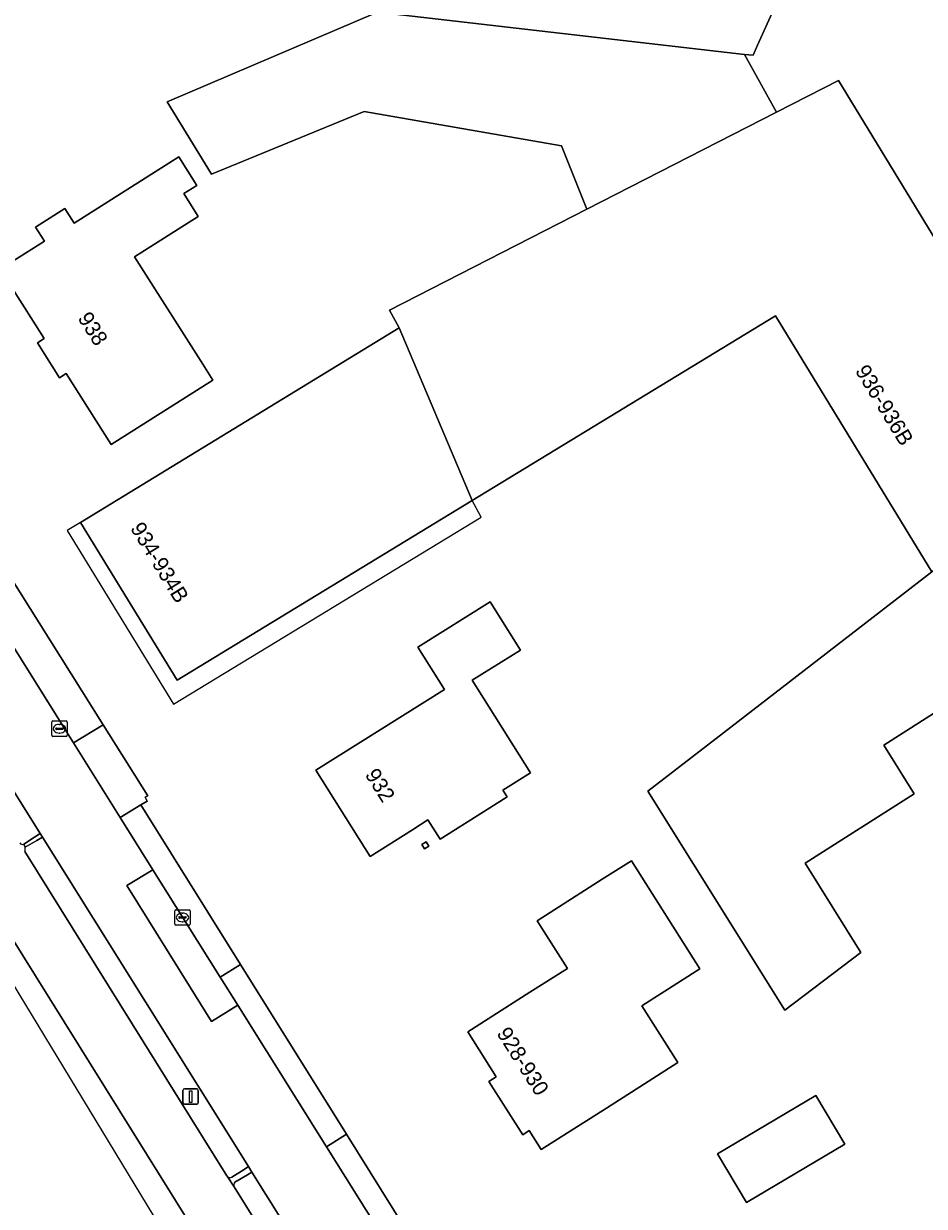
# Model space of a CAD drawing. Extents: x 158455 to 159797, y 387218 to 388672.
# Drawn here: x 158667.5 to 158725.9, y 387470.7 to 387547.3 of the extents above; entities that cross this region are included whole.
import ezdxf

# ---------------------------------------------------------------- set-up
doc = ezdxf.new("R2010")
doc.units = 0
for name, color, linetype in [('IMGEO_Erf', 7, 'Continuous'), ('IMGEO_Groenvoorziening', 7, 'Continuous'), ('IMGEO_Haag', 7, 'Continuous'), ('IMGEO_Kolk', 7, 'Continuous'), ('IMGEO_Lichtmast', 7, 'Continuous'), ('IMGEO_Pand', 7, 'Continuous'), ('IMGEO_Pand_nummerreeks', 7, 'Continuous'), ('IMGEO_Pand_overbouw', 7, 'Continuous'), ('IMGEO_Parkeervlak_open', 7, 'Continuous'), ('IMGEO_Rijbaan_lokaal_open', 7, 'Continuous'), ('IMGEO_Rijbaan_regionaal_gesloten', 7, 'Continuous'), ('IMGEO_Terreindeel_gesloten', 7, 'Continuous'), ('IMGEO_Voetpad_open', 7, 'Continuous')]:
    doc.layers.add(name, color=color, linetype=linetype)

msp = doc.modelspace()

# ---------------------------------------------------------------- linework, layer by layer
at = {"layer": 'IMGEO_Erf'}
for points in [[(158721.42, 387559.963), (158715.064, 387545.938), (158714.777, 387545.305), (158714.227, 387545.33), (158716.305, 387541.605), (158720.308, 387543.655), (158735.526, 387518.688)], [(158638.281, 387555.577), (158648.982, 387538.362), (158652.918, 387532.061), (158655.304, 387528.241), (158655.852, 387528.563), (158663.777, 387516.031), (158672.684, 387501.888), (158675.558, 387497.274), (158675.404, 387497.189), (158675.531, 387496.945), (158675.121, 387496.695), (158681.576, 387486.346), (158688.438, 387475.343), (158692.221, 387469.278)], [(158731.013, 387505.507), (158723.245, 387500.568), (158725.221, 387497.414), (158718.145, 387492.915), (158721.761, 387487.135), (158716.841, 387483.386), (158707.956, 387497.588), (158712.855, 387501.371), (158726.356, 387511.796), (158716.232, 387528.407), (158696.588, 387516.434), (158677.471, 387504.782), (158671.213, 387515.008), (158691.849, 387527.624), (158691.217, 387528.758), (158704.01, 387535.309), (158702.378, 387539.414), (158689.583, 387541.639), (158679.701, 387537.589), (158676.821, 387542.264), (158690.458, 387548.085)]]:
    msp.add_lwpolyline(points, dxfattribs=at)
for points in [[(158679.123, 387525.258), (158679.779, 387524.222), (158673.197, 387520.054), (158670.286, 387524.65), (158669.854, 387524.376), (158668.415, 387526.649), (158668.845, 387526.921), (158665.999, 387531.416), (158668.872, 387533.235), (158668.289, 387534.156), (158670.183, 387535.356), (158670.787, 387534.402), (158677.571, 387538.696), (158678.736, 387536.856), (158677.893, 387536.323), (158678.835, 387534.835), (158674.712, 387532.225)], [(158694.501, 387494.47), (158693.718, 387495.716), (158692.711, 387495.083), (158689.962, 387493.354), (158686.45, 387498.939), (158694.779, 387504.176), (158693.056, 387506.917), (158697.738, 387509.86), (158699.703, 387506.734), (158696.589, 387504.777), (158700.36, 387498.78), (158698.573, 387497.657), (158698.855, 387497.207), (158697.726, 387496.497)], [(158693.493, 387493.836), (158693.313, 387494.124), (158693.601, 387494.305), (158693.781, 387494.017)], [(158709.914, 387479.987), (158705.278, 387477.041), (158701.057, 387474.359), (158700.28, 387475.581), (158699.853, 387475.309), (158697.659, 387478.761), (158698.146, 387479.071), (158696.291, 387481.99), (158700.326, 387484.554), (158702.756, 387486.098), (158700.792, 387489.19), (158705.013, 387491.872), (158706.894, 387493.067), (158711.341, 387486.069), (158707.572, 387483.674)], [(158714.362, 387470.91), (158712.475, 387474.075), (158718.837, 387477.867), (158720.723, 387474.702)]]:
    msp.add_lwpolyline(points, close=True, dxfattribs=at)
at = {"layer": 'IMGEO_Groenvoorziening'}
for points in [[(158667.523, 387494.139), (158668.224, 387494.607), (158668.584, 387494.847), (158662.335, 387504.845)], [(158668.742, 387494.593), (158668.367, 387494.38), (158667.628, 387493.959)], [(158681.003, 387472.566), (158681.802, 387473.069), (158682.084, 387473.247), (158668.742, 387494.593)], [(158667.601, 387493.676), (158680.69, 387472.653), (158680.709, 387472.623)], [(158682.316, 387472.877), (158682.028, 387472.712), (158681.214, 387472.245)], [(158686.533, 387463.681), (158687.384, 387464.215), (158687.632, 387464.37), (158682.316, 387472.877)], [(158681.151, 387471.931), (158686.249, 387463.743)]]:
    msp.add_lwpolyline(points, dxfattribs=at)
for centre, radius, start, end in [((158667.455, 387494.365), 0.236, 216.02352, 286.84133), ((158668.061, 387493.775), 0.47, 156.96026, 192.13996), ((158680.888, 387472.758), 0.224, 217.12051, 300.93501), ((158681.442, 387472.036), 0.309, 137.47443, 199.83553)]:
    msp.add_arc(centre, radius, start, end, dxfattribs=at)
at = {"layer": 'IMGEO_Haag'}
for points in [[(158667.523, 387494.139), (158668.224, 387494.607), (158668.584, 387494.847), (158662.335, 387504.845)], [(158668.742, 387494.593), (158668.367, 387494.38), (158667.628, 387493.959)], [(158681.003, 387472.566), (158681.802, 387473.069), (158682.084, 387473.247), (158668.742, 387494.593)], [(158667.601, 387493.676), (158680.69, 387472.653), (158680.709, 387472.623)], [(158682.316, 387472.877), (158682.028, 387472.712), (158681.214, 387472.245)], [(158686.533, 387463.681), (158687.384, 387464.215), (158687.632, 387464.37), (158682.316, 387472.877)], [(158681.151, 387471.931), (158686.249, 387463.743)]]:
    msp.add_lwpolyline(points, dxfattribs=at)
for centre, radius, start, end in [((158667.455, 387494.365), 0.236, 216.02352, 286.84133), ((158668.061, 387493.775), 0.47, 156.96026, 192.13996), ((158680.888, 387472.758), 0.224, 217.12051, 300.93501), ((158681.442, 387472.036), 0.309, 137.47443, 199.83553)]:
    msp.add_arc(centre, radius, start, end, dxfattribs=at)
at = {"layer": 'IMGEO_Kolk'}
for p, q in [((158669.344, 387501.208), (158669.344, 387502.06)), ((158669.419, 387502.134), (158670.271, 387502.134)), ((158669.603, 387501.628), (158669.603, 387501.64)), ((158670.041, 387501.591), (158669.643, 387501.591)), ((158669.646, 387501.677), (158670.044, 387501.677)), ((158669.832, 387501.914), (158669.857, 387501.914)), ((158670.087, 387501.64), (158670.087, 387501.628)), ((158670.345, 387502.06), (158670.345, 387501.208)), ((158670.271, 387501.134), (158669.419, 387501.134)), ((158669.855, 387501.354), (158669.83, 387501.354)), ((158677.313, 387488.971), (158677.313, 387489.823)), ((158677.388, 387489.897), (158678.24, 387489.897)), ((158677.572, 387489.391), (158677.572, 387489.403)), ((158678.01, 387489.354), (158677.612, 387489.354)), ((158677.615, 387489.44), (158678.013, 387489.44)), ((158677.801, 387489.677), (158677.826, 387489.677)), ((158678.056, 387489.403), (158678.056, 387489.391)), ((158678.314, 387489.823), (158678.314, 387488.971)), ((158678.24, 387488.897), (158677.388, 387488.897)), ((158677.824, 387489.117), (158677.799, 387489.117))]:
    msp.add_line(p, q, dxfattribs=at)
for points in [[(158669.344, 387501.208), (158669.344, 387502.06)], [(158669.419, 387502.134), (158670.271, 387502.134)], [(158670.345, 387502.06), (158670.345, 387501.208)], [(158670.271, 387501.134), (158669.419, 387501.134)], [(158677.313, 387488.971), (158677.313, 387489.823)], [(158677.388, 387489.897), (158678.24, 387489.897)], [(158678.314, 387489.823), (158678.314, 387488.971)], [(158678.24, 387488.897), (158677.388, 387488.897)]]:
    msp.add_lwpolyline(points, dxfattribs=at)
for centre, radius, start, end in [((158669.421, 387502.058), 0.0765, 91.55205, 178.44795), ((158669.421, 387502.058), 0.0765, 91.55205, 178.44795), ((158669.643, 387501.637), 0.0403, 85.87752, 175.75265), ((158669.64, 387501.627), 0.0366, 178.93798, 274.71019), ((158670.044, 387501.634), 0.043, 264.86636, 352.45326), ((158670.048, 387501.639), 0.0386, 1.73085, 96.63898), ((158670.269, 387502.058), 0.0765, 1.55205, 88.44795), ((158670.269, 387502.058), 0.0765, 1.55205, 88.44795), ((158669.421, 387501.21), 0.0765, 181.55205, 268.44795), ((158669.421, 387501.21), 0.0765, 181.55205, 268.44795), ((158670.269, 387501.21), 0.0765, 271.55205, 358.44795), ((158670.269, 387501.21), 0.0765, 271.55205, 358.44795), ((158677.39, 387489.821), 0.0765, 91.55205, 178.44795), ((158677.39, 387489.821), 0.0765, 91.55205, 178.44795), ((158677.612, 387489.4), 0.0403, 85.87752, 175.75265), ((158677.609, 387489.39), 0.0366, 178.93798, 274.71019), ((158678.013, 387489.397), 0.043, 264.86636, 352.45326), ((158678.017, 387489.402), 0.0386, 1.73085, 96.63898), ((158678.238, 387489.821), 0.0765, 1.55205, 88.44795), ((158678.238, 387489.821), 0.0765, 1.55205, 88.44795), ((158677.39, 387488.973), 0.0765, 181.55205, 268.44795), ((158677.39, 387488.973), 0.0765, 181.55205, 268.44795), ((158678.238, 387488.973), 0.0765, 271.55205, 358.44795), ((158678.238, 387488.973), 0.0765, 271.55205, 358.44795)]:
    msp.add_arc(centre, radius, start, end, dxfattribs=at)
for centre, major_axis, ratio, start_param, end_param in [((158669.831, 387501.634), (-0.387, 0.002), 0.722429, 4.712389, 7.853982), ((158669.856, 387501.634), (-0.39, 0.002), 0.717154, 1.570796, 4.712389), ((158677.8, 387489.397), (-0.387, 0.002), 0.722429, 4.712389, 7.853982), ((158677.825, 387489.397), (-0.39, 0.002), 0.717154, 1.570796, 4.712389)]:
    msp.add_ellipse(centre, major_axis=major_axis, ratio=ratio, start_param=start_param, end_param=end_param, dxfattribs=at)
at = {"layer": 'IMGEO_Lichtmast'}
for p, q in [((158677.843, 387477.387), (158677.843, 387478.187)), ((158677.843, 387478.187), (158677.843, 387477.387)), ((158677.943, 387478.287), (158678.733, 387478.287)), ((158678.733, 387478.287), (158677.943, 387478.287)), ((158678.833, 387478.187), (158678.833, 387477.387)), ((158678.833, 387477.387), (158678.833, 387478.187)), ((158678.733, 387477.287), (158677.943, 387477.287)), ((158677.943, 387477.287), (158678.733, 387477.287))]:
    msp.add_line(p, q, dxfattribs=at)
msp.add_lwpolyline([(158678.263, 387478.162), (158678.413, 387478.162), (158678.413, 387477.412), (158678.263, 387477.412), (158678.263, 387478.162)], dxfattribs=at)
for centre, start, end in [((158677.943, 387478.187), 90, 180), ((158677.943, 387478.187), 90, 180), ((158678.733, 387478.187), 0, 90), ((158678.733, 387478.187), 360, 90), ((158677.943, 387477.387), 180, 270), ((158677.943, 387477.387), 180, 270), ((158678.733, 387477.387), 270, 0), ((158678.733, 387477.387), 270, 0)]:
    msp.add_arc(centre, 0.1, start, end, dxfattribs=at)
at = {"layer": 'IMGEO_Pand'}
for points in [[(158690.458, 387548.085), (158714.227, 387545.33), (158714.777, 387545.305), (158715.064, 387545.938), (158721.42, 387559.963), (158739.523, 387593.709), (158739.163, 387593.959), (158738.941, 387593.484), (158703.691, 387597.672), (158701.914, 387582.719), (158694.675, 387583.579)], [(158690.458, 387548.085), (158676.821, 387542.264), (158679.701, 387537.589), (158689.583, 387541.639), (158702.378, 387539.414), (158704.01, 387535.309), (158716.305, 387541.605), (158714.227, 387545.33)], [(158696.588, 387516.434), (158716.232, 387528.407), (158726.356, 387511.796), (158735.526, 387518.688), (158720.308, 387543.655), (158716.305, 387541.605), (158704.01, 387535.309), (158691.217, 387528.758), (158691.849, 387527.624)], [(158679.123, 387525.258), (158674.712, 387532.225), (158678.835, 387534.835), (158677.893, 387536.323), (158678.736, 387536.856), (158677.571, 387538.696), (158670.787, 387534.402), (158670.183, 387535.356), (158668.289, 387534.156), (158668.872, 387533.235), (158665.999, 387531.416), (158668.845, 387526.921), (158668.415, 387526.649), (158669.854, 387524.376), (158670.286, 387524.65), (158673.197, 387520.054), (158679.779, 387524.222)], [(158696.588, 387516.434), (158691.849, 387527.624), (158671.213, 387515.008), (158677.471, 387504.782)], [(158753.755, 387512.448), (158735.526, 387518.688), (158726.356, 387511.796), (158712.855, 387501.371), (158707.956, 387497.588), (158716.841, 387483.386), (158721.761, 387487.135), (158718.145, 387492.915), (158725.221, 387497.414), (158723.245, 387500.568), (158731.013, 387505.507), (158736.173, 387497.275)], [(158697.726, 387496.497), (158698.855, 387497.207), (158698.573, 387497.657), (158700.36, 387498.78), (158696.589, 387504.777), (158699.703, 387506.734), (158697.738, 387509.86), (158693.056, 387506.917), (158694.779, 387504.176), (158686.45, 387498.939), (158689.962, 387493.354), (158692.711, 387495.083), (158693.718, 387495.716), (158694.501, 387494.47)], [(158693.313, 387494.124), (158693.493, 387493.836), (158693.781, 387494.017), (158693.601, 387494.305)], [(158711.341, 387486.069), (158706.894, 387493.067), (158705.013, 387491.872), (158700.792, 387489.19), (158702.756, 387486.098), (158700.326, 387484.554), (158696.291, 387481.99), (158698.146, 387479.071), (158697.659, 387478.761), (158699.853, 387475.309), (158700.28, 387475.581), (158701.057, 387474.359), (158705.278, 387477.041), (158709.914, 387479.987), (158707.572, 387483.674)], [(158714.362, 387470.91), (158720.723, 387474.702), (158718.837, 387477.867), (158712.475, 387474.075)]]:
    msp.add_lwpolyline(points, close=True, dxfattribs=at)
at = {"layer": 'IMGEO_Pand_overbouw'}
msp.add_lwpolyline([(158696.588, 387516.434), (158677.471, 387504.782), (158671.213, 387515.008), (158670.345, 387514.491), (158677.234, 387503.231), (158697.158, 387515.346)], close=True, dxfattribs=at)
at = {"layer": 'IMGEO_Parkeervlak_open'}
msp.add_lwpolyline([(158675.896, 387492.496), (158674.208, 387491.464), (158679.699, 387482.643), (158681.394, 387483.709), (158680.261, 387485.52)], close=True, dxfattribs=at)
at = {"layer": 'IMGEO_Rijbaan_lokaal_open'}
for points in [[(158690.935, 387468.46), (158687.143, 387474.52), (158681.394, 387483.709), (158679.699, 387482.643), (158674.208, 387491.464), (158675.896, 387492.496), (158673.781, 387495.877), (158670.752, 387500.718), (158654.378, 387526.888)], [(158662.335, 387504.845), (158668.584, 387494.847), (158668.742, 387494.593), (158682.084, 387473.247), (158682.316, 387472.877), (158687.632, 387464.37)]]:
    msp.add_lwpolyline(points, dxfattribs=at)
at = {"layer": 'IMGEO_Rijbaan_regionaal_gesloten'}
for points in [[(158588.04, 387615.09), (158677.179, 387467.992), (158823.356, 387235.46), (158823.437, 387235.512), (158824.176, 387235.992), (158792.362, 387286.934), (158694.255, 387443.965), (158684.574, 387459.461), (158661.978, 387495.697), (158658.09, 387501.91), (158642.285, 387527.165), (158630.017, 387546.716), (158625.563, 387554.193)], [(158625.563, 387554.193), (158630.017, 387546.716), (158642.285, 387527.165), (158658.09, 387501.91), (158661.978, 387495.697), (158684.574, 387459.461), (158694.255, 387443.965), (158792.362, 387286.934), (158824.176, 387235.992), (158827.379, 387238.073), (158819.163, 387251.214), (158817.458, 387253.85), (158817.385, 387253.963), (158815.341, 387257.19)], [(158667.628, 387493.959), (158667.523, 387494.139)], [(158686.249, 387463.743), (158681.151, 387471.931), (158680.709, 387472.623), (158680.69, 387472.653), (158667.601, 387493.676)]]:
    msp.add_lwpolyline(points, dxfattribs=at)
for centre, radius, start, end in [((158667.455, 387494.365), 0.236, 216.02352, 286.84133), ((158668.061, 387493.775), 0.47, 156.96026, 192.13996)]:
    msp.add_arc(centre, radius, start, end, dxfattribs=at)
at = {"layer": 'IMGEO_Terreindeel_gesloten'}
msp.add_lwpolyline([(158668.742, 387494.593), (158668.584, 387494.847), (158668.224, 387494.607), (158667.523, 387494.139), (158667.628, 387493.959), (158668.367, 387494.38)], close=True, dxfattribs=at)
for points in [[(158682.028, 387472.712), (158682.316, 387472.877), (158682.084, 387473.247), (158681.802, 387473.069), (158681.003, 387472.566)], [(158680.709, 387472.623), (158681.151, 387471.931)], [(158681.214, 387472.245), (158682.028, 387472.712)]]:
    msp.add_lwpolyline(points, dxfattribs=at)
for centre, radius, start, end in [((158680.888, 387472.758), 0.224, 217.12051, 300.93501), ((158681.442, 387472.036), 0.309, 137.47443, 199.83553)]:
    msp.add_arc(centre, radius, start, end, dxfattribs=at)
at = {"layer": 'IMGEO_Voetpad_open'}
for points in [[(158663.777, 387516.031), (158655.852, 387528.563), (158655.304, 387528.241), (158653.959, 387527.566), (158654.378, 387526.888), (158670.752, 387500.718), (158672.684, 387501.888)], [(158673.781, 387495.877), (158675.121, 387496.695), (158675.531, 387496.945), (158675.404, 387497.189), (158675.558, 387497.274), (158672.684, 387501.888), (158670.752, 387500.718)], [(158680.261, 387485.52), (158681.576, 387486.346), (158675.121, 387496.695), (158673.781, 387495.877), (158675.896, 387492.496)], [(158687.143, 387474.52), (158688.438, 387475.343), (158681.576, 387486.346), (158680.261, 387485.52), (158681.394, 387483.709)], [(158687.143, 387474.52), (158690.935, 387468.46), (158692.221, 387469.278), (158688.438, 387475.343)]]:
    msp.add_lwpolyline(points, close=True, dxfattribs=at)

# ---------------------------------------------------------------- texts
at = {"layer": 'IMGEO_Pand_nummerreeks'}
for s, rotation, p in [('938', 302.35488, (158670.991, 387528.245)), ('936-936B', 301.36148, (158721.36, 387524.835)), ('934-934B', 301.46418, (158674.4, 387514.629)), ('932', 302.1628, (158689.604, 387498.657)), ('928-930', 302.43493, (158698.134, 387481.886))]:
    msp.add_text(s, height=1, rotation=rotation, dxfattribs=at).set_placement(p)

doc.saveas('drawing.dxf')
